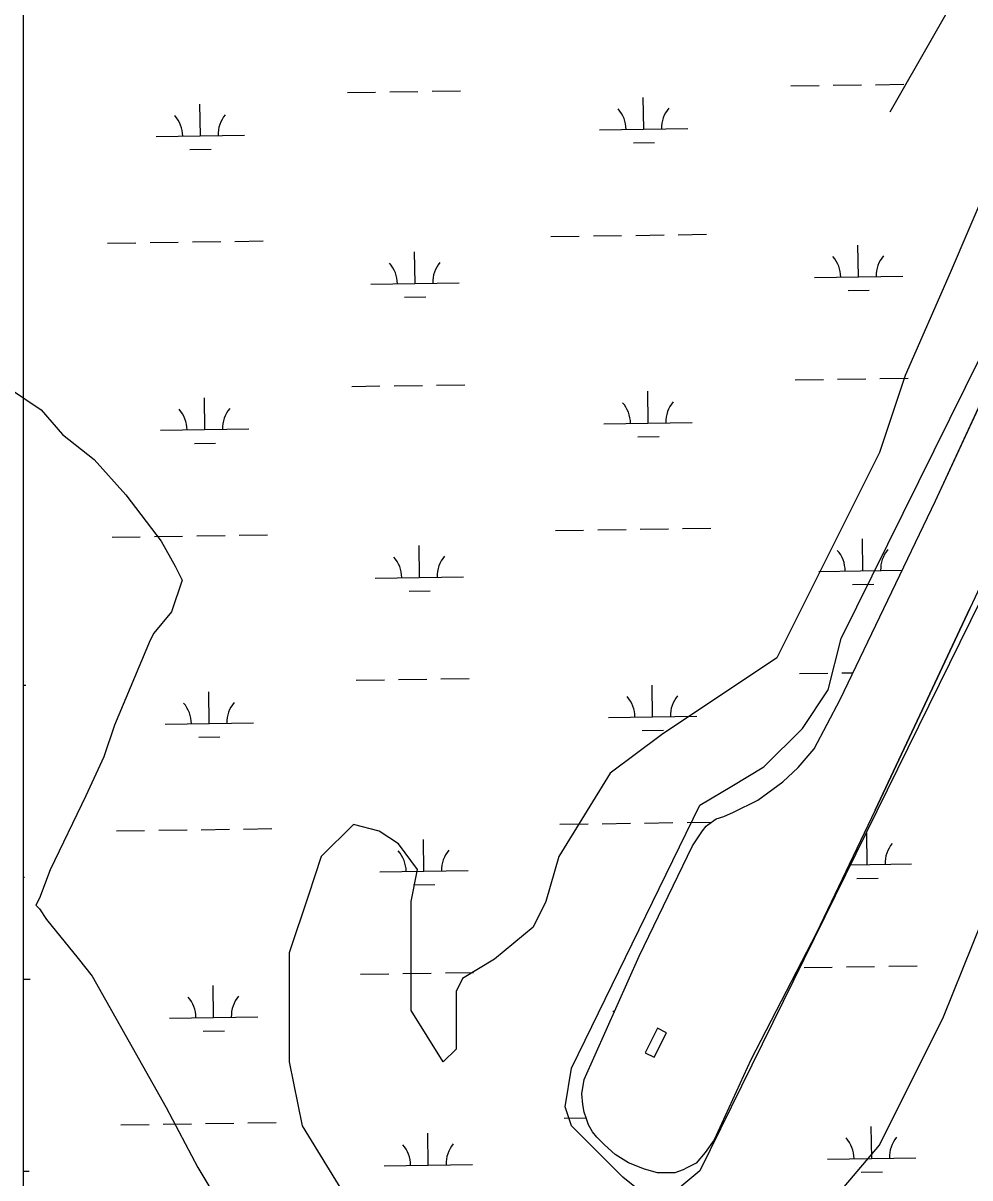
# Model space of a CAD drawing. Extents: x 3807117 to 3845308, y 337856 to 363736.
# Drawn here: x 3814255 to 3815327, y 357370 to 358678 of the extents above; entities that cross this region are included whole.
import ezdxf

# ---------------------------------------------------------------- set-up
doc = ezdxf.new("R2010")
doc.units = 0
for name, color, linetype in [('V-CHAN-DOCK', 7, 'Continuous'), ('V-SITE-VEGE', 7, 'Continuous'), ('V-TOPO-SHOR', 7, 'Continuous'), ('V-WETL-SWMP', 7, 'Continuous')]:
    doc.layers.add(name, color=color, linetype=linetype)

msp = doc.modelspace()

# ---------------------------------------------------------------- linework, layer by layer
at = {"layer": 'V-CHAN-DOCK'}
msp.add_lwpolyline([(3814973, 357539.8), (3814959.1, 357512), (3814969.1, 357507), (3814983, 357534.8)], close=True, dxfattribs=at)
at = {"layer": 'V-SITE-VEGE'}
for p, q in [((3814239.5, 358264.1), (3814275.5, 358240)), ((3814275.5, 358240), (3814299.4, 358211.8)), ((3814299.4, 358211.8), (3814335.4, 358183.7)), ((3814335.4, 358183.7), (3814371.3, 358143.5)), ((3814371.3, 358143.5), (3814411.2, 358091.2)), ((3814411.2, 358091.2), (3814427.1, 358063.1)), ((3814427.1, 358063.1), (3814435.1, 358047.1)), ((3814435.1, 358047.1), (3814422.9, 358011.1)), ((3814422.9, 358011.1), (3814402.8, 357987.1)), ((3814398.8, 357979.1), (3814358.4, 357883.1)), ((3814402.8, 357987.1), (3814398.8, 357979.1)), ((3814358.4, 357883.1), (3814346.2, 357847.1)), ((3814346.2, 357847.1), (3814326, 357803.1)), ((3814326, 357803.1), (3814285.7, 357719.1)), ((3814285.7, 357719.1), (3814273.5, 357687.1)), ((3814273.5, 357687.1), (3814269.5, 357679.1)), ((3814269.5, 357679.1), (3814273.5, 357675.1)), ((3814273.5, 357675.1), (3814281.5, 357663)), ((3814281.5, 357663), (3814317.4, 357618.8)), ((3814317.4, 357618.8), (3814333.3, 357598.7)), ((3814333.3, 357598.7), (3814416.9, 357450.2)), ((3814416.9, 357450.2), (3814452.8, 357382)), ((3814452.8, 357382), (3814476.7, 357341.8))]:
    msp.add_line(p, q, dxfattribs=at)
for points in [[(3814970.1, 357342), (3814933.8, 357371.1), (3814897.5, 357407.4), (3814875.7, 357429.2), (3814868.5, 357450.9), (3814875.7, 357494.5), (3815020.9, 357792.2), (3815057.2, 357814), (3815093.5, 357835.8), (3815137.1, 357879.3), (3815166.1, 357922.9), (3815180.7, 357981), (3815514.7, 358656.2), (3815536.4, 358678), (3815558.2, 358692.5), (3815594.5, 358692.5), (3817634.8, 358322.2)], [(3815144.4, 357313), (3815224.2, 357407.4), (3815296.8, 357552.6), (3815340.4, 357661.5), (3815362.2, 357763.1), (3815391.2, 357864.8), (3815485.6, 358024.5), (3815500.1, 358140.7), (3815536.4, 358227.8), (3815536.4, 358249.6), (3815667.1, 358431.1), (3815725.2, 358482), (3815783.3, 358496.5), (3815855.9, 358474.7), (3817649.3, 358148), (3817656.6, 358177), (3815768.8, 358532.8), (3815667.1, 358518.3), (3815580, 358467.4), (3815521.9, 358402.1), (3815456.6, 358264.1), (3815020.9, 357378.3), (3814977.4, 357342)], [(3815347.7, 358496.5), (3815304.1, 358394.8), (3815253.3, 358278.7), (3815224.2, 358191.5), (3815108.1, 357959.2), (3814977.4, 357872.1), (3814919.3, 357828.5), (3814861.2, 357734.1), (3814846.7, 357683.3), (3814832.2, 357654.2), (3814788.6, 357617.9), (3814752.3, 357596.1), (3814745, 357581.6), (3814745, 357516.3), (3814730.5, 357501.8), (3814694.2, 357559.8), (3814694.2, 357639.7), (3814694.2, 357683.3), (3814701.5, 357719.6), (3814679.7, 357748.6), (3814657.9, 357763.1), (3814628.9, 357770.4), (3814592.5, 357734.1), (3814578, 357690.5), (3814556.2, 357625.2), (3814556.2, 357552.6), (3814556.2, 357501.8), (3814570.8, 357429.2), (3814628.9, 357334.8)]]:
    msp.add_lwpolyline(points, dxfattribs=at)
at = {"layer": 'V-TOPO-SHOR'}
for points in [[(3815236.2, 358577.2), (3815846, 359643.7)], [(3815219.4, 357786.6), (3815152.9, 357648), (3815078.7, 357504.2), (3815037.3, 357413.5), (3815026.9, 357399), (3815016.6, 357387), (3815006.3, 357381.9), (3815002, 357379.4), (3814992.6, 357376), (3814982.3, 357376), (3814972.8, 357376), (3814958.3, 357380.4), (3814940.3, 357387.3), (3814924.9, 357396.8), (3814913, 357408), (3814904.4, 357416.6), (3814899.3, 357422.6), (3814895, 357430.3), (3814892.5, 357437.2), (3814889.9, 357444.9), (3814888.3, 357453.5), (3814887.4, 357465.5), (3814890.1, 357481.8), (3814952.3, 357621.3), (3815012.7, 357746.2), (3815023.9, 357763.3), (3815028.2, 357768.4), (3815029.9, 357770.1), (3815039.4, 357777), (3815048, 357779.5), (3815059.1, 357784.6), (3815086.6, 357798.2), (3815115, 357818.7), (3815132.2, 357834.9), (3815150.2, 357856.3), (3815179.6, 357911.9), (3815287.5, 358136.9), (3815417.9, 358418.5)], [(3815219.4, 357786.6), (3815273.1, 357900.7), (3815326.6, 358014.9)]]:
    msp.add_lwpolyline(points, dxfattribs=at)
at = {"layer": 'V-WETL-SWMP'}
for p, q in [((3814255, 360201.3), (3814255, 354853.2)), ((3815123.8, 358606.5), (3815155.8, 358607)), ((3815171.8, 358607.3), (3815203.8, 358607.7)), ((3815219.8, 358608), (3815251.8, 358608.5)), ((3814622, 358599), (3814654, 358599.5)), ((3814669.9, 358599.7), (3814701.9, 358600.2)), ((3814717.9, 358600.5), (3814749.9, 358600.9)), ((3814957.5, 358557.6), (3814956.9, 358593.6)), ((3814455.6, 358550.1), (3814455.1, 358586.1)), ((3814907.5, 358556.9), (3815007.5, 358558.4)), ((3814405.6, 358549.3), (3814505.6, 358550.8)), ((3814945.7, 358542), (3814969.7, 358542.4)), ((3814443.8, 358534.5), (3814467.8, 358534.8)), ((3814852.4, 358436), (3814884.4, 358436.4)), ((3814900.4, 358436.7), (3814932.4, 358437.2)), ((3814948.4, 358437.4), (3814980.4, 358437.9)), ((3814996.4, 358438.1), (3815028.4, 358438.6)), ((3814350.6, 358428.4), (3814382.6, 358428.9)), ((3814398.6, 358429.2), (3814430.6, 358429.6)), ((3814446.6, 358429.9), (3814478.6, 358430.4)), ((3814494.6, 358430.6), (3814526.6, 358431.1)), ((3815200.5, 358390.4), (3815199.9, 358426.4)), ((3814698.6, 358382.9), (3814698.1, 358418.9)), ((3815287.5, 358136.9), (3815417.9, 358418.5)), ((3814648.6, 358382.2), (3814748.6, 358383.7)), ((3815150.5, 358389.7), (3815250.5, 358391.2)), ((3815188.7, 358374.8), (3815212.7, 358375.2)), ((3814686.8, 358367.3), (3814710.8, 358367.7)), ((3814626.9, 358266.4), (3814658.9, 358266.9)), ((3814674.9, 358267.1), (3814706.9, 358267.6)), ((3814722.9, 358267.8), (3814754.9, 358268.3)), ((3815128.8, 358273.9), (3815160.8, 358274.4)), ((3815176.8, 358274.6), (3815208.8, 358275.1)), ((3815224.8, 358275.3), (3815256.8, 358275.8)), ((3814460.6, 358217.5), (3814460.1, 358253.5)), ((3814962.4, 358225), (3814961.9, 358261)), ((3814912.4, 358224.2), (3815012.4, 358225.7)), ((3814410.6, 358216.7), (3814510.6, 358218.2)), ((3814448.8, 358201.9), (3814472.8, 358202.2)), ((3814950.7, 358209.4), (3814974.7, 358209.7)), ((3815179.6, 357911.9), (3815287.5, 358136.9)), ((3815379.8, 358129.2), (3815326.6, 358014.9)), ((3814355.6, 358095.8), (3814387.6, 358096.3)), ((3814403.6, 358096.5), (3814435.5, 358097)), ((3814451.5, 358097.2), (3814483.5, 358097.7)), ((3814499.5, 358098), (3814531.5, 358098.4)), ((3814857.4, 358103.3), (3814889.4, 358103.8)), ((3814905.4, 358104), (3814937.4, 358104.5)), ((3814953.4, 358104.8), (3814985.4, 358105.2)), ((3815001.4, 358105.5), (3815033.4, 358106)), ((3814703.6, 358050.3), (3814703.1, 358086.3)), ((3815205.4, 358057.8), (3815204.9, 358093.8)), ((3815155.5, 358057), (3815249.9, 358058.5)), ((3814653.6, 358049.5), (3814753.6, 358051)), ((3814691.8, 358034.7), (3814715.8, 358035)), ((3815193.7, 358042.2), (3815217.7, 358042.5)), ((3815326.6, 358014.9), (3815273.1, 357900.7)), ((3815133.8, 357941.3), (3815165.8, 357941.7)), ((3815181.8, 357942), (3815194.1, 357942.2)), ((3814255, 357928.1), (3814258.1, 357928.1)), ((3814631.9, 357933.7), (3814663.9, 357934.2)), ((3814679.9, 357934.5), (3814711.9, 357934.9)), ((3814727.9, 357935.2), (3814759.9, 357935.7)), ((3814967.4, 357892.3), (3814966.9, 357928.3)), ((3814465.6, 357884.8), (3814465, 357920.8)), ((3815150.2, 357856.3), (3815179.6, 357911.9)), ((3815273.1, 357900.7), (3815219.4, 357786.6)), ((3814917.4, 357891.6), (3815017.4, 357893.1)), ((3814415.6, 357884.1), (3814515.6, 357885.6)), ((3814955.7, 357876.7), (3814979.7, 357877.1)), ((3814453.8, 357869.2), (3814477.8, 357869.6)), ((3815132.2, 357834.9), (3815150.2, 357856.3)), ((3815115, 357818.7), (3815132.2, 357834.9)), ((3815086.6, 357798.2), (3815115, 357818.7)), ((3815059.1, 357784.6), (3815086.6, 357798.2)), ((3815048, 357779.5), (3815059.1, 357784.6)), ((3815219.4, 357786.6), (3815152.9, 357648)), ((3814862.4, 357770.7), (3814894.4, 357771.2)), ((3814910.4, 357771.4), (3814942.4, 357771.9)), ((3814958.4, 357772.1), (3814990.4, 357772.6)), ((3815006.4, 357772.8), (3815034.3, 357773.3)), ((3815023.9, 357763.3), (3815028.2, 357768.4)), ((3815028.2, 357768.4), (3815029.9, 357770.1)), ((3815029.9, 357770.1), (3815039.4, 357777)), ((3815039.4, 357777), (3815048, 357779.5)), ((3814360.5, 357763.2), (3814392.5, 357763.6)), ((3814408.5, 357763.9), (3814440.5, 357764.4)), ((3814456.5, 357764.6), (3814488.5, 357765.1)), ((3814504.5, 357765.3), (3814536.5, 357765.8)), ((3815012.7, 357746.2), (3815023.9, 357763.3)), ((3815210.4, 357725.1), (3815209.9, 357761.1)), ((3814708.6, 357717.6), (3814708, 357753.6)), ((3814952.3, 357621.3), (3815012.7, 357746.2)), ((3814658.6, 357716.9), (3814758.6, 357718.4)), ((3815189.8, 357724.8), (3815260.4, 357725.9)), ((3814255, 357710.8), (3814256.7, 357710.9)), ((3815198.7, 357709.5), (3815222.7, 357709.9)), ((3814696.8, 357702), (3814720.8, 357702.4)), ((3815152.9, 357648), (3815078.7, 357504.2)), ((3814890.1, 357481.8), (3814952.3, 357621.3)), ((3814636.9, 357601.1), (3814668.9, 357601.6)), ((3814684.9, 357601.8), (3814716.9, 357602.3)), ((3814732.9, 357602.6), (3814764.9, 357603)), ((3815138.8, 357608.6), (3815170.8, 357609.1)), ((3815186.8, 357609.3), (3815218.7, 357609.8)), ((3815234.7, 357610.1), (3815266.7, 357610.5)), ((3814255, 357595.4), (3814263, 357595.5)), ((3814470.6, 357552.2), (3814470, 357588.2)), ((3814922.4, 357559), (3814924.5, 357559)), ((3814420.6, 357551.4), (3814520.6, 357552.9)), ((3814458.8, 357536.6), (3814482.8, 357536.9)), ((3815078.7, 357504.2), (3815037.3, 357413.5)), ((3814887.4, 357465.5), (3814890.1, 357481.8)), ((3814888.3, 357453.5), (3814887.4, 357465.5)), ((3814889.9, 357444.9), (3814888.3, 357453.5)), ((3814892.5, 357437.2), (3814889.9, 357444.9)), ((3814365.5, 357430.5), (3814397.5, 357431)), ((3814413.5, 357431.2), (3814445.5, 357431.7)), ((3814461.5, 357432), (3814493.5, 357432.4)), ((3814509.5, 357432.7), (3814541.5, 357433.2)), ((3814867.4, 357438), (3814892.1, 357438.4)), ((3814895, 357430.3), (3814892.5, 357437.2)), ((3814899.3, 357422.6), (3814895, 357430.3)), ((3815215.4, 357392.5), (3815214.9, 357428.5)), ((3814713.6, 357385), (3814713, 357421)), ((3814904.4, 357416.6), (3814899.3, 357422.6)), ((3814913, 357408), (3814904.4, 357416.6)), ((3814924.9, 357396.8), (3814913, 357408)), ((3815037.3, 357413.5), (3815026.9, 357399)), ((3814940.3, 357387.3), (3814924.9, 357396.8)), ((3815026.9, 357399), (3815016.6, 357387)), ((3815165.4, 357391.8), (3815265.4, 357393.3)), ((3814255, 357378.1), (3814261.7, 357378.2)), ((3814663.6, 357384.2), (3814763.6, 357385.7)), ((3814958.3, 357380.4), (3814940.3, 357387.3)), ((3814972.8, 357376.1), (3814958.3, 357380.4)), ((3814992.6, 357376), (3814972.8, 357376.1)), ((3815002, 357379.4), (3814992.6, 357376)), ((3815006.3, 357381.9), (3815002, 357379.4)), ((3815016.6, 357387), (3815006.3, 357381.9)), ((3815203.6, 357376.9), (3815227.6, 357377.3))]:
    msp.add_line(p, q, dxfattribs=at)
for centre, start, end in [((3814902.2, 358557.3), 0.0865, 41.6302), ((3815012.7, 358558.9), 140.0865, 181.6302), ((3814400.4, 358549.7), 0.0865, 41.6302), ((3814510.8, 358551.4), 140.0865, 181.6302), ((3815145.2, 358390.1), 0.0865, 41.6302), ((3815255.7, 358391.7), 140.0865, 181.6302), ((3814643.4, 358382.6), 0.0865, 41.6302), ((3814753.8, 358384.2), 140.0865, 181.6302), ((3814405.3, 358217.1), 0.0865, 41.6302), ((3814515.8, 358218.8), 140.0865, 181.6302), ((3814907.2, 358224.6), 0.0865, 41.6302), ((3815017.7, 358226.3), 140.0865, 181.6302), ((3814648.3, 358049.9), 0.0865, 41.6302), ((3814758.8, 358051.6), 140.0865, 181.6302), ((3815150.2, 358057.4), 0.0865, 41.6302), ((3815260.7, 358059.1), 140.0865, 181.6302), ((3814912.2, 357892), 0.0865, 41.6302), ((3815022.7, 357893.6), 140.0865, 181.6302), ((3814410.3, 357884.5), 0.0865, 41.6302), ((3814520.8, 357886.1), 140.0865, 181.6302), ((3815265.7, 357726.5), 140.0865, 181.6302), ((3814653.3, 357717.3), 0.0865, 41.6302), ((3814763.8, 357718.9), 140.0865, 181.6302), ((3815155.2, 357724.8), 0.0865, 2.147), ((3814415.3, 357551.8), 0.0865, 41.6302), ((3814525.8, 357553.5), 140.0865, 181.6302), ((3815160.2, 357392.2), 0.0865, 41.6302), ((3815270.6, 357393.8), 140.0865, 181.6302), ((3814658.3, 357384.6), 0.0865, 41.6302), ((3814768.8, 357386.3), 140.0865, 181.6302)]:
    msp.add_arc(centre, 35.2, start, end, dxfattribs=at)

doc.saveas('drawing.dxf')
